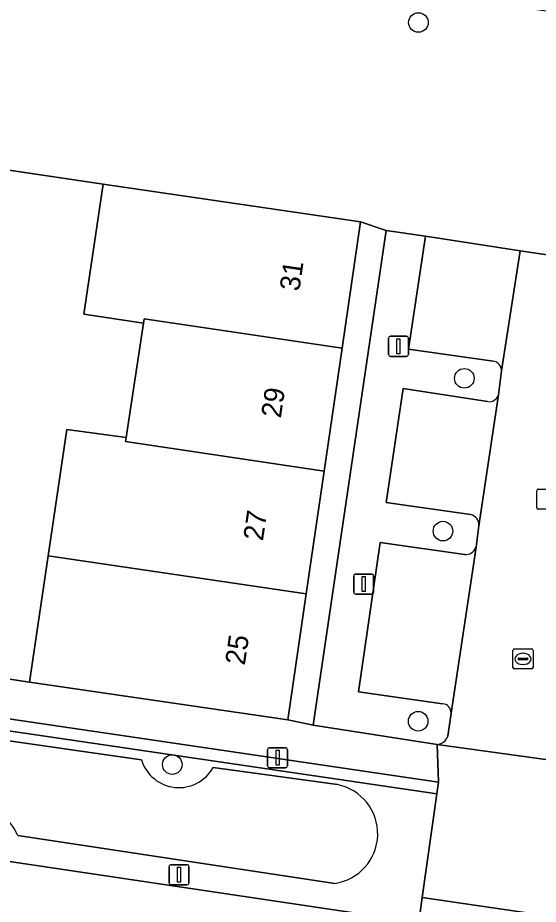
# Model space of a CAD drawing. Extents: x 164148 to 165261, y 382513 to 383432.
# Drawn here: x 164436.67 to 164462.65, y 383201.2 to 383245.45 of the extents above; entities that cross this region are included whole.
import ezdxf

# ---------------------------------------------------------------- set-up
doc = ezdxf.new("R2010")
doc.units = 0
for name, color, linetype in [('IMGEO_Boom', 7, 'Continuous'), ('IMGEO_Erf', 7, 'Continuous'), ('IMGEO_Greppel_droge_sloot', 7, 'Continuous'), ('IMGEO_Groenvoorziening', 7, 'Continuous'), ('IMGEO_Haag', 7, 'Continuous'), ('IMGEO_Kolk', 7, 'Continuous'), ('IMGEO_Lichtmast', 7, 'Continuous'), ('IMGEO_Muur', 7, 'Continuous'), ('IMGEO_Pand', 7, 'Continuous'), ('IMGEO_Pand_nummerreeks', 7, 'Continuous'), ('IMGEO_Parkeervlak_open', 7, 'Continuous'), ('IMGEO_Rijbaan_lokaal_open', 7, 'Continuous'), ('IMGEO_Voetpad_open', 7, 'Continuous')]:
    doc.layers.add(name, color=color, linetype=linetype)

msp = doc.modelspace()

# ---------------------------------------------------------------- linework, layer by layer
at = {"layer": 'IMGEO_Boom'}
for centre in [(164456.672, 383245.212), (164458.964, 383227.451), (164457.897, 383219.824), (164456.661, 383210.335), (164444.386, 383208.172)]:
    msp.add_circle(centre, 0.489, dxfattribs=at)
at = {"layer": 'IMGEO_Erf'}
for points in [[(164442.944, 383230.205), (164439.977, 383230.646), (164440.941, 383237.135), (164431.321, 383238.57), (164430.925, 383235.88), (164433.682, 383235.473), (164433.152, 383231.876), (164432.631, 383228.342), (164429.874, 383228.749), (164429.108, 383223.589), (164431.866, 383223.168), (164431.323, 383219.612), (164430.782, 383216.073), (164428.024, 383216.494), (164427.603, 383213.741), (164437.254, 383212.281), (164438.193, 383218.596), (164439.13, 383224.89), (164442.079, 383224.505)], [(164455.066, 383234.832), (164453.782, 383235.26), (164452.864, 383228.959), (164451.969, 383222.824), (164451.075, 383216.689), (164450.16, 383210.412), (164451.424, 383210.139)]]:
    msp.add_lwpolyline(points, close=True, dxfattribs=at)
at = {"layer": 'IMGEO_Greppel_droge_sloot'}
for points in [[(164442.853, 383208.404), (164417.962, 383211.976)], [(164452.638, 383207.17), (164446.424, 383208.02)], [(164436.672, 383204.628), (164452.495, 383202.242)]]:
    msp.add_lwpolyline(points, dxfattribs=at)
for centre, radius, start, end in [((164444.72, 383208.971), 1.951, 196.9003, 330.8245), ((164452.139, 383204.718), 2.502, 278.1756, 78.5002), ((164434.33, 383203.67), 2.53, 22.2512, 144.3942)]:
    msp.add_arc(centre, radius, start, end, dxfattribs=at)
at = {"layer": 'IMGEO_Groenvoorziening'}
for points in [[(164472.414, 383244.404), (164407.972, 383253.915), (164406.195, 383242.078), (164407.364, 383242.133), (164420.204, 383240.227), (164429.857, 383238.788), (164431.321, 383238.57), (164440.941, 383237.135), (164453.782, 383235.26), (164455.066, 383234.832), (164457.022, 383234.546), (164461.751, 383233.818), (164467.869, 383232.907), (164472.591, 383232.242), (164473.476, 383237.881), (164471.506, 383238.104)], [(164395.381, 383215.859), (164457.598, 383206.707), (164457.683, 383207.301), (164395.463, 383216.453)], [(164457.598, 383206.707), (164395.381, 383215.859), (164394.664, 383210.692), (164394.494, 383209.464), (164408.334, 383207.467), (164430.112, 383204.244), (164456.689, 383200.283), (164456.866, 383201.529)]]:
    msp.add_lwpolyline(points, close=True, dxfattribs=at)
for points in [[(164417.962, 383211.976), (164442.853, 383208.404)], [(164446.424, 383208.02), (164452.638, 383207.17)], [(164452.495, 383202.242), (164436.672, 383204.628)]]:
    msp.add_lwpolyline(points, dxfattribs=at)
for centre, radius, start, end in [((164444.72, 383208.971), 1.951, 196.9003, 330.8245), ((164452.139, 383204.718), 2.502, 278.1756, 78.5002), ((164434.33, 383203.67), 2.53, 22.2512, 144.3942)]:
    msp.add_arc(centre, radius, start, end, dxfattribs=at)
at = {"layer": 'IMGEO_Haag'}
msp.add_lwpolyline([(164395.381, 383215.859), (164457.598, 383206.707), (164457.683, 383207.301), (164395.463, 383216.453)], close=True, dxfattribs=at)
at = {"layer": 'IMGEO_Kolk'}
for p, q in [((164462.58, 383220.991), (164462.58, 383221.843)), ((164462.655, 383221.917), (164463.507, 383221.917)), ((164463.507, 383220.917), (164462.655, 383220.917)), ((164461.391, 383213.021), (164461.391, 383213.873)), ((164461.466, 383213.947), (164462.318, 383213.947)), ((164461.879, 383213.727), (164461.904, 383213.727)), ((164462.392, 383213.873), (164462.392, 383213.021)), ((164461.65, 383213.441), (164461.65, 383213.453)), ((164462.088, 383213.404), (164461.69, 383213.404)), ((164461.693, 383213.49), (164462.091, 383213.49)), ((164461.902, 383213.167), (164461.877, 383213.167)), ((164462.134, 383213.453), (164462.134, 383213.441)), ((164462.318, 383212.947), (164461.466, 383212.947))]:
    msp.add_line(p, q, dxfattribs=at)
for points in [[(164462.58, 383220.991), (164462.58, 383221.843)], [(164462.655, 383221.917), (164463.507, 383221.917)], [(164463.507, 383220.917), (164462.655, 383220.917)], [(164461.391, 383213.021), (164461.391, 383213.873)], [(164461.466, 383213.947), (164462.318, 383213.947)], [(164462.392, 383213.873), (164462.392, 383213.021)], [(164462.318, 383212.947), (164461.466, 383212.947)]]:
    msp.add_lwpolyline(points, dxfattribs=at)
for centre, radius, start, end in [((164462.657, 383221.841), 0.0765, 91.552, 178.448), ((164462.657, 383221.841), 0.0765, 91.552, 178.448), ((164462.657, 383220.993), 0.0765, 181.552, 268.448), ((164462.657, 383220.993), 0.0765, 181.552, 268.448), ((164461.468, 383213.871), 0.0765, 91.552, 178.448), ((164461.468, 383213.871), 0.0765, 91.552, 178.448), ((164462.316, 383213.871), 0.0765, 1.552, 88.448), ((164462.316, 383213.871), 0.0765, 1.552, 88.448), ((164461.69, 383213.45), 0.0403, 85.8775, 175.7526), ((164461.687, 383213.44), 0.0366, 178.938, 274.7102), ((164462.091, 383213.447), 0.043, 264.8664, 352.4533), ((164462.095, 383213.452), 0.0386, 1.7309, 96.639), ((164461.468, 383213.023), 0.0765, 181.552, 268.448), ((164461.468, 383213.023), 0.0765, 181.552, 268.448), ((164462.316, 383213.023), 0.0765, 271.552, 358.448), ((164462.316, 383213.023), 0.0765, 271.552, 358.448)]:
    msp.add_arc(centre, radius, start, end, dxfattribs=at)
for centre, major_axis, ratio, start_param, end_param in [((164461.878, 383213.447), (-0.387, 0.002), 0.722429, 4.712389, 7.853982), ((164461.903, 383213.447), (-0.39, 0.002), 0.717154, 1.570796, 4.712389)]:
    msp.add_ellipse(centre, major_axis=major_axis, ratio=ratio, start_param=start_param, end_param=end_param, dxfattribs=at)
at = {"layer": 'IMGEO_Lichtmast'}
for p, q in [((164455.28, 383229.548), (164456.07, 383229.548)), ((164456.07, 383229.548), (164455.28, 383229.548)), ((164455.18, 383228.648), (164455.18, 383229.448)), ((164455.18, 383229.448), (164455.18, 383228.648)), ((164456.17, 383229.448), (164456.17, 383228.648)), ((164456.17, 383228.648), (164456.17, 383229.448)), ((164456.07, 383228.548), (164455.28, 383228.548)), ((164455.28, 383228.548), (164456.07, 383228.548)), ((164453.541, 383217.681), (164454.331, 383217.681)), ((164454.331, 383217.681), (164453.541, 383217.681)), ((164453.441, 383216.781), (164453.441, 383217.581)), ((164453.441, 383217.581), (164453.441, 383216.781)), ((164454.431, 383217.581), (164454.431, 383216.781)), ((164454.431, 383216.781), (164454.431, 383217.581)), ((164454.331, 383216.681), (164453.541, 383216.681)), ((164453.541, 383216.681), (164454.331, 383216.681)), ((164449.146, 383208.115), (164449.146, 383208.915)), ((164449.146, 383208.915), (164449.146, 383208.115)), ((164449.246, 383209.015), (164450.036, 383209.015)), ((164450.036, 383209.015), (164449.246, 383209.015)), ((164450.136, 383208.915), (164450.136, 383208.115)), ((164450.136, 383208.115), (164450.136, 383208.915)), ((164450.036, 383208.015), (164449.246, 383208.015)), ((164449.246, 383208.015), (164450.036, 383208.015)), ((164444.229, 383202.273), (164444.229, 383203.073)), ((164444.229, 383203.073), (164444.229, 383202.273)), ((164444.329, 383203.173), (164445.119, 383203.173)), ((164445.119, 383203.173), (164444.329, 383203.173)), ((164445.219, 383203.073), (164445.219, 383202.273)), ((164445.219, 383202.273), (164445.219, 383203.073)), ((164445.119, 383202.173), (164444.329, 383202.173)), ((164444.329, 383202.173), (164445.119, 383202.173))]:
    msp.add_line(p, q, dxfattribs=at)
for points in [[(164455.6, 383229.423), (164455.75, 383229.423), (164455.75, 383228.673), (164455.6, 383228.673), (164455.6, 383229.423)], [(164453.861, 383217.556), (164454.011, 383217.556), (164454.011, 383216.806), (164453.861, 383216.806), (164453.861, 383217.556)], [(164449.566, 383208.89), (164449.716, 383208.89), (164449.716, 383208.14), (164449.566, 383208.14), (164449.566, 383208.89)], [(164444.649, 383203.048), (164444.799, 383203.048), (164444.799, 383202.298), (164444.649, 383202.298), (164444.649, 383203.048)]]:
    msp.add_lwpolyline(points, dxfattribs=at)
for centre, start, end in [((164455.28, 383229.448), 90, 180), ((164455.28, 383229.448), 90, 180), ((164456.07, 383229.448), 0, 90), ((164456.07, 383229.448), 360, 90), ((164455.28, 383228.648), 180, 270), ((164455.28, 383228.648), 180, 270), ((164456.07, 383228.648), 270, 0), ((164456.07, 383228.648), 270, 0), ((164453.541, 383217.581), 90, 180), ((164453.541, 383217.581), 90, 180), ((164454.331, 383217.581), 0, 90), ((164454.331, 383217.581), 360, 90), ((164453.541, 383216.781), 180, 270), ((164453.541, 383216.781), 180, 270), ((164454.331, 383216.781), 270, 0), ((164454.331, 383216.781), 270, 0), ((164449.246, 383208.915), 90, 180), ((164449.246, 383208.915), 90, 180), ((164450.036, 383208.915), 0, 90), ((164450.036, 383208.915), 360, 90), ((164449.246, 383208.115), 180, 270), ((164449.246, 383208.115), 180, 270), ((164450.036, 383208.115), 270, 0), ((164450.036, 383208.115), 270, 0), ((164444.329, 383203.073), 90, 180), ((164444.329, 383203.073), 90, 180), ((164445.119, 383203.073), 0, 90), ((164445.119, 383203.073), 360, 90), ((164444.329, 383202.273), 180, 270), ((164444.329, 383202.273), 180, 270), ((164445.119, 383202.273), 270, 0), ((164445.119, 383202.273), 270, 0)]:
    msp.add_arc(centre, 0.1, start, end, dxfattribs=at)
at = {"layer": 'IMGEO_Muur'}
for points in [[(164420.204, 383240.227), (164440.941, 383237.135)], [(164416.57, 383215.411), (164437.254, 383212.281)]]:
    msp.add_lwpolyline(points, dxfattribs=at)
at = {"layer": 'IMGEO_Pand'}
for points in [[(164442.944, 383230.205), (164442.977, 383230.422), (164452.864, 383228.959), (164453.782, 383235.26), (164440.941, 383237.135), (164439.977, 383230.646)], [(164442.079, 383224.505), (164442.047, 383224.292), (164451.969, 383222.824), (164452.864, 383228.959), (164442.977, 383230.422), (164442.944, 383230.205)], [(164442.079, 383224.505), (164439.13, 383224.89), (164438.193, 383218.596), (164451.075, 383216.689), (164451.969, 383222.824), (164442.047, 383224.292)], [(164438.193, 383218.596), (164437.254, 383212.281), (164450.16, 383210.412), (164451.075, 383216.689)]]:
    msp.add_lwpolyline(points, close=True, dxfattribs=at)
at = {"layer": 'IMGEO_Parkeervlak_open'}
for points in [[(164457.022, 383234.546), (164456.178, 383228.9), (164460.4, 383228.304)], [(164461.751, 383233.818), (164457.022, 383234.546)], [(164460.825, 383227.824), (164461.751, 383233.818)], [(164460.122, 383226.295), (164455.908, 383226.935), (164455.065, 383221.254), (164459.274, 383220.648)], [(164459.688, 383220.09), (164460.665, 383226.626)], [(164458.966, 383218.655), (164454.765, 383219.264), (164453.688, 383211.806), (164457.881, 383211.209)], [(164458.3, 383210.733), (164459.547, 383219.02)]]:
    msp.add_lwpolyline(points, dxfattribs=at)
for centre, radius, start, end in [((164460.341, 383227.824), 0.484, 0.0205, 83.0239), ((164460.215, 383226.754), 0.468, 258.597, 344.134), ((164459.163, 383220.133), 0.527, 355.3093, 77.8368), ((164459.027, 383219.203), 0.551, 263.6615, 340.6148), ((164457.849, 383210.758), 0.452, 356.7658, 85.9461)]:
    msp.add_arc(centre, radius, start, end, dxfattribs=at)
at = {"layer": 'IMGEO_Rijbaan_lokaal_open'}
for points in [[(164464.29, 383208.773), (164464.434, 383209.829), (164465.665, 383218.044), (164465.83, 383219.224), (164466.786, 383225.741), (164466.973, 383226.915), (164467.869, 383232.907), (164461.751, 383233.818), (164460.825, 383227.824), (164460.665, 383226.626), (164459.688, 383220.09), (164459.547, 383219.02), (164458.3, 383210.733), (164458.148, 383209.595)], [(164457.605, 383209.179), (164464.719, 383208.19)]]:
    msp.add_lwpolyline(points, dxfattribs=at)
msp.add_lwpolyline([(164462.931, 383199.353), (164456.689, 383200.283), (164430.112, 383204.244), (164429.333, 383198.784), (164463.004, 383193.776), (164463.916, 383199.206)], close=True, dxfattribs=at)
msp.add_arc((164457.568, 383209.79), 0.612, 273.4748, 341.4377, dxfattribs=at)
at = {"layer": 'IMGEO_Voetpad_open'}
for points in [[(164460.4, 383228.304), (164456.178, 383228.9), (164457.022, 383234.546), (164455.066, 383234.832), (164451.424, 383210.139), (164457.605, 383209.179)], [(164460.665, 383226.626), (164460.825, 383227.824)], [(164459.274, 383220.648), (164455.065, 383221.254), (164455.908, 383226.935), (164460.122, 383226.295)], [(164459.547, 383219.02), (164459.688, 383220.09)], [(164457.881, 383211.209), (164453.688, 383211.806), (164454.765, 383219.264), (164458.966, 383218.655)], [(164458.148, 383209.595), (164458.3, 383210.733)]]:
    msp.add_lwpolyline(points, dxfattribs=at)
for points in [[(164427.603, 383213.741), (164426.169, 383213.958), (164416.57, 383215.411), (164403.668, 383217.252), (164402.417, 383217.384), (164396.235, 383218.279), (164395.463, 383216.453), (164457.683, 383207.301), (164457.605, 383209.179), (164451.424, 383210.139), (164450.16, 383210.412), (164437.254, 383212.281)], [(164463.85, 383205.804), (164463.935, 383206.398), (164464.719, 383208.19), (164457.605, 383209.179), (164457.683, 383207.301), (164457.598, 383206.707), (164456.866, 383201.529), (164463.111, 383200.617)], [(164462.931, 383199.353), (164463.111, 383200.617), (164456.866, 383201.529), (164456.689, 383200.283)]]:
    msp.add_lwpolyline(points, close=True, dxfattribs=at)
for centre, radius, start, end in [((164460.341, 383227.824), 0.484, 0.0205, 83.0239), ((164460.215, 383226.754), 0.468, 258.597, 344.134), ((164459.163, 383220.133), 0.527, 355.3093, 77.8368), ((164459.027, 383219.203), 0.551, 263.6615, 340.6148), ((164457.849, 383210.758), 0.452, 356.7658, 85.9461), ((164457.568, 383209.79), 0.612, 273.4748, 341.4377)]:
    msp.add_arc(centre, radius, start, end, dxfattribs=at)

# ---------------------------------------------------------------- texts
at = {"layer": 'IMGEO_Pand_nummerreeks'}
for s, p in [('31', (164450.726, 383231.767)), ('29', (164449.804, 383225.437)), ('27', (164448.91, 383219.305)), ('25', (164448.005, 383213.099))]:
    msp.add_text(s, height=1, rotation=81.7066, dxfattribs=at).set_placement(p)

doc.saveas('drawing.dxf')
